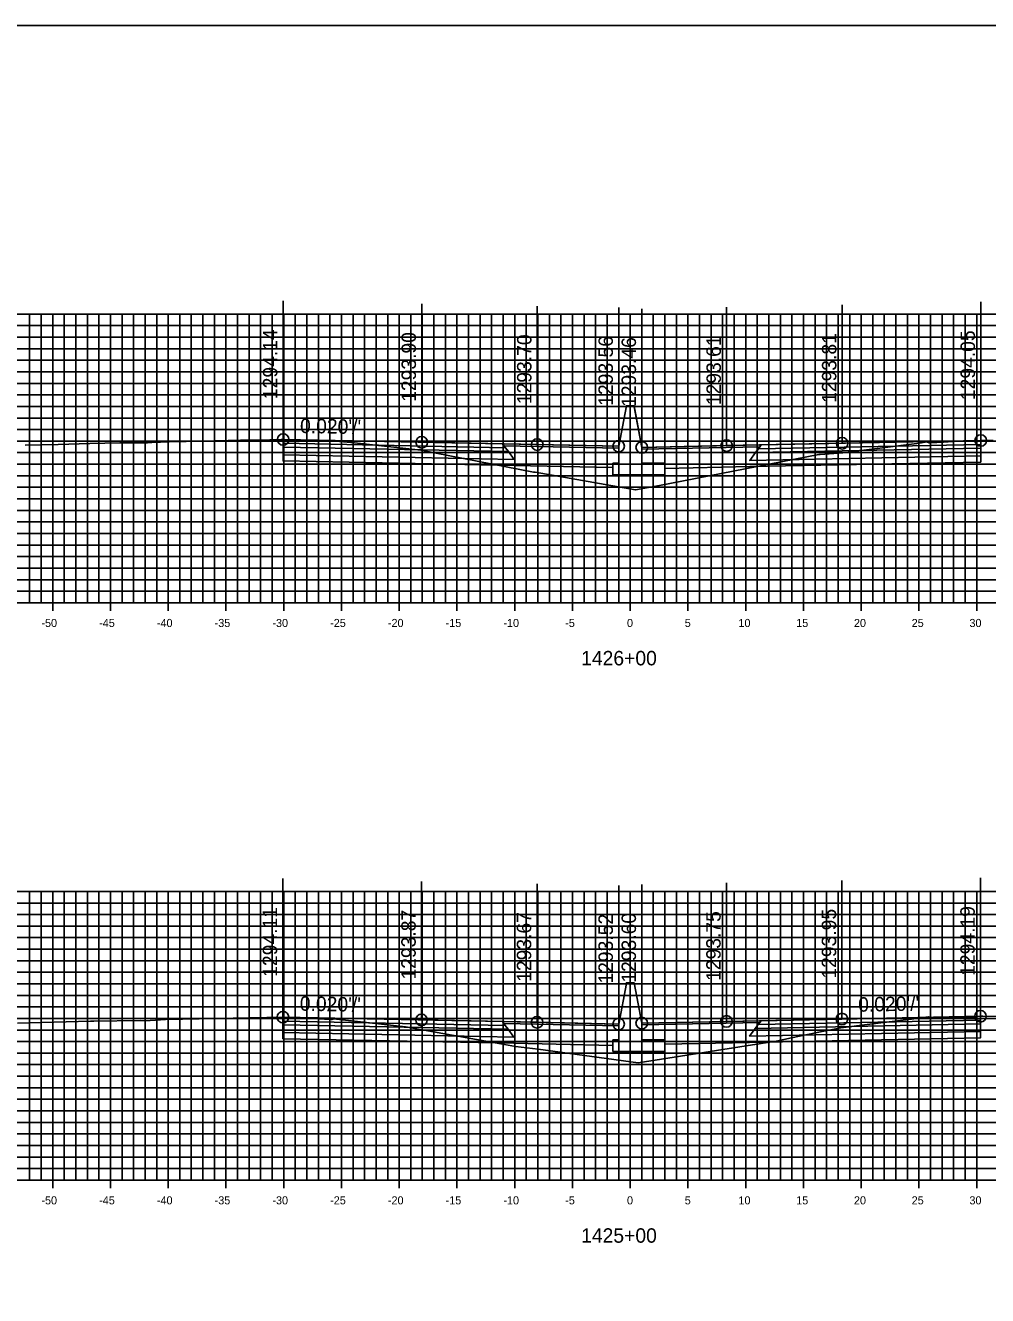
# Model space of a CAD drawing. Extents: x 674939 to 678919, y 750652 to 765176.
# Drawn here: x 678696.2 to 678779.5, y 757932.6 to 758042.6 of the extents above; entities that cross this region are included whole.
import ezdxf

# ---------------------------------------------------------------- set-up
doc = ezdxf.new("R2010")
doc.units = 0
for name, color, linetype in [('R_Alt Surface', 7, 'Continuous'), ('R_Axis', 7, 'Continuous'), ('R_Axis Annot', 7, 'Continuous'), ('R_Exist Surface', 7, 'Continuous'), ('R_Fin Surface', 7, 'Continuous'), ('R_Grid', 7, 'Continuous'), ('R_No Plot', 7, 'Continuous'), ('R_Proposed Road', 7, 'Continuous'), ('R_Xsect Elev', 7, 'Continuous'), ('R_Xsect Slope', 7, 'Continuous')]:
    doc.layers.add(name, color=color, linetype=linetype)

msp = doc.modelspace()

# ---------------------------------------------------------------- linework, layer by layer
for points in [[(678748.2, 758009.61), (678747.53, 758006.11)], [(678748.86, 758009.51), (678748.86, 758009.61), (678748.2, 758009.61), (678748.2, 758009.61)], [(678748.86, 758009.51), (678749.53, 758006.01)], [(678748.2, 757959.57), (678747.53, 757956.07)], [(678748.86, 757959.65), (678748.86, 757959.65), (678748.2, 757959.65), (678748.2, 757959.57)], [(678748.86, 757959.65), (678749.53, 757956.15)]]:
    msp.add_lwpolyline(points)
at = {"layer": 'R_Alt Surface'}
for points in [[(678718.48, 758006.36), (678718.48, 758006.03), (678737.98, 758005.64), (678737.73, 758005.97)], [(678718.48, 758006.03), (678718.48, 758005.37), (678738.48, 758004.97), (678737.98, 758005.64)], [(678778.88, 758005.94), (678778.88, 758005.28), (678758.88, 758004.88), (678759.38, 758005.55)], [(678778.88, 758006.27), (678778.88, 758005.94), (678759.38, 758005.55), (678759.63, 758005.88)], [(678718.46, 757956.33), (678718.46, 757956), (678737.96, 757955.61), (678737.71, 757955.94)], [(678778.86, 757956.41), (678778.86, 757956.08), (678759.36, 757955.69), (678759.61, 757956.02)], [(678718.46, 757956), (678718.46, 757955.34), (678738.46, 757954.94), (678737.96, 757955.61)], [(678778.86, 757956.08), (678778.86, 757955.42), (678758.86, 757955.02), (678759.36, 757955.69)]]:
    msp.add_lwpolyline(points, close=True, dxfattribs=at)
for points in [[(678718.48, 758005.37), (678718.48, 758004.83), (678738.48, 758004.43), (678747.03, 758004.26)], [(678778.88, 758005.28), (678778.88, 758004.74), (678758.88, 758004.34), (678751.53, 758004.19)], [(678718.46, 757955.34), (678718.46, 757954.8), (678738.46, 757954.4), (678747.03, 757954.22)], [(678778.86, 757955.42), (678778.86, 757954.88), (678758.86, 757954.48), (678751.53, 757954.33)]]:
    msp.add_lwpolyline(points, dxfattribs=at)
at = {"layer": 'R_Axis'}
for p, q in [((678598.53, 757992.55), (678898.53, 757992.55)), ((678698.53, 757991.85), (678698.53, 757993.25)), ((678703.53, 757991.85), (678703.53, 757993.25)), ((678708.53, 757991.85), (678708.53, 757993.25)), ((678713.53, 757991.85), (678713.53, 757993.25)), ((678718.53, 757991.85), (678718.53, 757993.25)), ((678723.53, 757991.85), (678723.53, 757993.25)), ((678728.53, 757991.85), (678728.53, 757993.25)), ((678733.53, 757991.85), (678733.53, 757993.25)), ((678738.53, 757991.85), (678738.53, 757993.25)), ((678743.53, 757991.85), (678743.53, 757993.25)), ((678748.53, 757991.85), (678748.53, 757993.25)), ((678753.53, 757991.85), (678753.53, 757993.25)), ((678758.53, 757991.85), (678758.53, 757993.25)), ((678763.53, 757991.85), (678763.53, 757993.25)), ((678768.53, 757991.85), (678768.53, 757993.25)), ((678773.53, 757991.85), (678773.53, 757993.25)), ((678778.53, 757991.85), (678778.53, 757993.25)), ((678698.53, 757941.85), (678698.53, 757943.25)), ((678703.53, 757941.85), (678703.53, 757943.25)), ((678708.53, 757941.85), (678708.53, 757943.25)), ((678713.53, 757941.85), (678713.53, 757943.25)), ((678718.53, 757941.85), (678718.53, 757943.25)), ((678723.53, 757941.85), (678723.53, 757943.25)), ((678728.53, 757941.85), (678728.53, 757943.25)), ((678733.53, 757941.85), (678733.53, 757943.25)), ((678738.53, 757941.85), (678738.53, 757943.25)), ((678743.53, 757941.85), (678743.53, 757943.25)), ((678748.53, 757941.85), (678748.53, 757943.25)), ((678753.53, 757941.85), (678753.53, 757943.25)), ((678758.53, 757941.85), (678758.53, 757943.25)), ((678763.53, 757941.85), (678763.53, 757943.25)), ((678768.53, 757941.85), (678768.53, 757943.25)), ((678773.53, 757941.85), (678773.53, 757943.25)), ((678778.53, 757941.85), (678778.53, 757943.25)), ((678598.53, 757942.55), (678898.53, 757942.55))]:
    msp.add_line(p, q, dxfattribs=at)
at = {"layer": 'R_Exist Surface'}
for points in [[(678696.15, 758006.19), (678699.01, 758006.27), (678701.73, 758006.34), (678704.34, 758006.39), (678705.71, 758006.41), (678706.58, 758006.41), (678706.73, 758006.4), (678707.11, 758006.43), (678708.6, 758006.48), (678711.55, 758006.55), (678714.78, 758006.63), (678717.32, 758006.67), (678718.3, 758006.68), (678718.46, 758006.69), (678718.48, 758006.69), (678718.55, 758006.69), (678718.91, 758006.66), (678719.4, 758006.62), (678719.78, 758006.6), (678720.02, 758006.61), (678720.78, 758006.6), (678722.15, 758006.55), (678722.38, 758006.54), (678722.6, 758006.56), (678722.68, 758006.57), (678722.73, 758006.57), (678724.65, 758006.39), (678730.39, 758005.77), (678740.17, 758003.87), (678740.22, 758003.86), (678740.29, 758003.85), (678748.98, 758002.33), (678751.06, 758002.72), (678764.86, 758005.39), (678764.99, 758005.4), (678766.94, 758005.54), (678773.58, 758006.38), (678774.24, 758006.48), (678774.27, 758006.47), (678774.42, 758006.41), (678774.53, 758006.41), (678775.66, 758006.46), (678776.05, 758006.48), (678776.86, 758006.54), (678777.98, 758006.54), (678778.22, 758006.54), (678778.35, 758006.55), (678778.88, 758006.6), (678778.91, 758006.6), (678779.02, 758006.61), (678779.96, 758006.59)], [(678695.49, 757956.14), (678701.8, 757956.31), (678702.09, 757956.32), (678706.1, 757956.38), (678706.48, 757956.36), (678706.51, 757956.36), (678706.54, 757956.36), (678707.87, 757956.44), (678708.28, 757956.45), (678717.06, 757956.63), (678717.16, 757956.63), (678718.46, 757956.66), (678718.5, 757956.66), (678718.5, 757956.66), (678719.26, 757956.58), (678719.32, 757956.57), (678720.08, 757956.56), (678720.85, 757956.54), (678720.94, 757956.54), (678722.65, 757956.47), (678722.7, 757956.47), (678722.88, 757956.52), (678722.89, 757956.52), (678723.09, 757956.49), (678729.08, 757955.82), (678737.65, 757954.29), (678738.59, 757954.13), (678740.57, 757953.88), (678749.21, 757952.72), (678758.57, 757954.18), (678761.17, 757954.58), (678762.49, 757954.86), (678764.73, 757955.33), (678766.76, 757955.74), (678769.29, 757956.07), (678772.88, 757956.5), (678774.34, 757956.68), (678774.4, 757956.67), (678774.44, 757956.66), (678774.61, 757956.6), (678774.95, 757956.61), (678775.15, 757956.62), (678776.35, 757956.66), (678776.41, 757956.67), (678776.75, 757956.68), (678777, 757956.68), (678778.21, 757956.69), (678778.3, 757956.69), (678778.86, 757956.74), (678778.99, 757956.75), (678779.07, 757956.75), (678787.86, 757956.59)]]:
    msp.add_lwpolyline(points, dxfattribs=at)
at = {"layer": 'R_Fin Surface'}
for points in [[(678718.48, 758006.69), (678730.48, 758006.45), (678737.48, 758006.31), (678740.48, 758006.25), (678747.53, 758006.11), (678748.2, 758009.61), (678748.86, 758009.61), (678749.53, 758006.01), (678756.88, 758006.16), (678759.88, 758006.22), (678766.88, 758006.36), (678778.88, 758006.6)], [(678747.53, 758006.11), (678740.48, 758006.25), (678730.48, 758006.45), (678718.48, 758006.69)], [(678778.88, 758006.6), (678766.88, 758006.36), (678756.88, 758006.16), (678749.53, 758006.01)], [(678718.46, 757956.66), (678730.46, 757956.42), (678737.46, 757956.28), (678740.46, 757956.22), (678747.53, 757956.07), (678748.2, 757959.57), (678748.86, 757959.65), (678749.53, 757956.15), (678756.86, 757956.3), (678759.86, 757956.36), (678766.86, 757956.5), (678778.86, 757956.74)], [(678747.53, 757956.07), (678740.46, 757956.22), (678730.46, 757956.42), (678718.46, 757956.66)], [(678778.86, 757956.74), (678766.86, 757956.5), (678756.86, 757956.3), (678749.53, 757956.15)]]:
    msp.add_lwpolyline(points, dxfattribs=at)
for points in [[(678718.48, 758006.69), (678718.48, 758006.36), (678737.73, 758005.97), (678737.48, 758006.31)], [(678737.48, 758006.31), (678747.53, 758006.11), (678747.54, 758005.95), (678737.6, 758006.15)], [(678759.76, 758006.06), (678749.53, 758005.85), (678749.53, 758006.01), (678759.88, 758006.22)], [(678778.88, 758006.6), (678778.88, 758006.27), (678759.63, 758005.88), (678759.88, 758006.22)], [(678718.46, 757956.66), (678718.46, 757956.33), (678737.71, 757955.94), (678737.46, 757956.28)], [(678737.46, 757956.28), (678747.53, 757956.07), (678747.54, 757955.92), (678737.58, 757956.12)], [(678759.74, 757956.2), (678749.53, 757955.99), (678749.53, 757956.15), (678759.86, 757956.36)], [(678778.86, 757956.74), (678778.86, 757956.41), (678759.61, 757956.02), (678759.86, 757956.36)]]:
    msp.add_lwpolyline(points, close=True, dxfattribs=at)
at = {"layer": 'R_Grid'}
for p, q in [((678598.53, 758017.55), (678898.53, 758017.55)), ((678696.53, 757992.55), (678696.53, 758017.55)), ((678697.53, 757992.55), (678697.53, 758017.55)), ((678698.53, 757992.55), (678698.53, 758017.55)), ((678699.53, 757992.55), (678699.53, 758017.55)), ((678700.53, 757992.55), (678700.53, 758017.55)), ((678701.53, 757992.55), (678701.53, 758017.55)), ((678702.53, 757992.55), (678702.53, 758017.55)), ((678703.53, 757992.55), (678703.53, 758017.55)), ((678704.53, 757992.55), (678704.53, 758017.55)), ((678705.53, 757992.55), (678705.53, 758017.55)), ((678706.53, 757992.55), (678706.53, 758017.55)), ((678707.53, 757992.55), (678707.53, 758017.55)), ((678708.53, 757992.55), (678708.53, 758017.55)), ((678709.53, 757992.55), (678709.53, 758017.55)), ((678710.53, 757992.55), (678710.53, 758017.55)), ((678711.53, 757992.55), (678711.53, 758017.55)), ((678712.53, 757992.55), (678712.53, 758017.55)), ((678713.53, 757992.55), (678713.53, 758017.55)), ((678714.53, 757992.55), (678714.53, 758017.55)), ((678715.53, 757992.55), (678715.53, 758017.55)), ((678716.53, 757992.55), (678716.53, 758017.55)), ((678717.53, 757992.55), (678717.53, 758017.55)), ((678718.53, 757992.55), (678718.53, 758017.55)), ((678719.53, 757992.55), (678719.53, 758017.55)), ((678720.53, 757992.55), (678720.53, 758017.55)), ((678721.53, 757992.55), (678721.53, 758017.55)), ((678722.53, 757992.55), (678722.53, 758017.55)), ((678723.53, 757992.55), (678723.53, 758017.55)), ((678724.53, 757992.55), (678724.53, 758017.55)), ((678725.53, 757992.55), (678725.53, 758017.55)), ((678726.53, 757992.55), (678726.53, 758017.55)), ((678727.53, 757992.55), (678727.53, 758017.55)), ((678728.53, 757992.55), (678728.53, 758017.55)), ((678729.53, 757992.55), (678729.53, 758017.55)), ((678730.53, 757992.55), (678730.53, 758017.55)), ((678731.53, 757992.55), (678731.53, 758017.55)), ((678732.53, 757992.55), (678732.53, 758017.55)), ((678733.53, 757992.55), (678733.53, 758017.55)), ((678734.53, 757992.55), (678734.53, 758017.55)), ((678735.53, 757992.55), (678735.53, 758017.55)), ((678736.53, 757992.55), (678736.53, 758017.55)), ((678737.53, 757992.55), (678737.53, 758017.55)), ((678738.53, 757992.55), (678738.53, 758017.55)), ((678739.53, 757992.55), (678739.53, 758017.55)), ((678740.53, 757992.55), (678740.53, 758017.55)), ((678741.53, 757992.55), (678741.53, 758017.55)), ((678742.53, 757992.55), (678742.53, 758017.55)), ((678743.53, 757992.55), (678743.53, 758017.55)), ((678744.53, 757992.55), (678744.53, 758017.55)), ((678745.53, 757992.55), (678745.53, 758017.55)), ((678746.53, 757992.55), (678746.53, 758017.55)), ((678747.53, 757992.55), (678747.53, 758017.55)), ((678748.53, 757992.55), (678748.53, 758017.55)), ((678749.53, 757992.55), (678749.53, 758017.55)), ((678750.53, 757992.55), (678750.53, 758017.55)), ((678751.53, 757992.55), (678751.53, 758017.55)), ((678752.53, 757992.55), (678752.53, 758017.55)), ((678753.53, 757992.55), (678753.53, 758017.55)), ((678754.53, 757992.55), (678754.53, 758017.55)), ((678755.53, 757992.55), (678755.53, 758017.55)), ((678756.53, 757992.55), (678756.53, 758017.55)), ((678757.53, 757992.55), (678757.53, 758017.55)), ((678758.53, 757992.55), (678758.53, 758017.55)), ((678759.53, 757992.55), (678759.53, 758017.55)), ((678760.53, 757992.55), (678760.53, 758017.55)), ((678761.53, 757992.55), (678761.53, 758017.55)), ((678762.53, 757992.55), (678762.53, 758017.55)), ((678763.53, 757992.55), (678763.53, 758017.55)), ((678764.53, 757992.55), (678764.53, 758017.55)), ((678765.53, 757992.55), (678765.53, 758017.55)), ((678766.53, 757992.55), (678766.53, 758017.55)), ((678767.53, 757992.55), (678767.53, 758017.55)), ((678768.53, 757992.55), (678768.53, 758017.55)), ((678769.53, 757992.55), (678769.53, 758017.55)), ((678770.53, 757992.55), (678770.53, 758017.55)), ((678771.53, 757992.55), (678771.53, 758017.55)), ((678772.53, 757992.55), (678772.53, 758017.55)), ((678773.53, 757992.55), (678773.53, 758017.55)), ((678774.53, 757992.55), (678774.53, 758017.55)), ((678775.53, 757992.55), (678775.53, 758017.55)), ((678776.53, 757992.55), (678776.53, 758017.55)), ((678777.53, 757992.55), (678777.53, 758017.55)), ((678778.53, 757992.55), (678778.53, 758017.55)), ((678598.53, 758016.55), (678898.53, 758016.55)), ((678598.53, 758015.55), (678898.53, 758015.55)), ((678598.53, 758014.55), (678898.53, 758014.55)), ((678598.53, 758013.55), (678898.53, 758013.55)), ((678598.53, 758012.55), (678898.53, 758012.55)), ((678598.53, 758011.55), (678898.53, 758011.55)), ((678598.53, 758010.55), (678898.53, 758010.55)), ((678598.53, 758009.55), (678898.53, 758009.55)), ((678598.53, 758008.55), (678898.53, 758008.55)), ((678598.53, 758007.55), (678898.53, 758007.55)), ((678598.53, 758006.55), (678898.53, 758006.55)), ((678598.53, 758005.55), (678898.53, 758005.55)), ((678598.53, 758004.55), (678898.53, 758004.55)), ((678598.53, 758003.55), (678898.53, 758003.55)), ((678598.53, 758002.55), (678898.53, 758002.55)), ((678598.53, 758001.55), (678898.53, 758001.55)), ((678598.53, 758000.55), (678898.53, 758000.55)), ((678598.53, 757999.55), (678898.53, 757999.55)), ((678598.53, 757998.55), (678898.53, 757998.55)), ((678598.53, 757997.55), (678898.53, 757997.55)), ((678598.53, 757996.55), (678898.53, 757996.55)), ((678598.53, 757995.55), (678898.53, 757995.55)), ((678598.53, 757994.55), (678898.53, 757994.55)), ((678598.53, 757993.55), (678898.53, 757993.55)), ((678598.53, 757992.55), (678898.53, 757992.55)), ((678598.53, 757967.55), (678898.53, 757967.55)), ((678696.53, 757942.55), (678696.53, 757967.55)), ((678697.53, 757942.55), (678697.53, 757967.55)), ((678698.53, 757942.55), (678698.53, 757967.55)), ((678699.53, 757942.55), (678699.53, 757967.55)), ((678700.53, 757942.55), (678700.53, 757967.55)), ((678701.53, 757942.55), (678701.53, 757967.55)), ((678702.53, 757942.55), (678702.53, 757967.55)), ((678703.53, 757942.55), (678703.53, 757967.55)), ((678704.53, 757942.55), (678704.53, 757967.55)), ((678705.53, 757942.55), (678705.53, 757967.55)), ((678706.53, 757942.55), (678706.53, 757967.55)), ((678707.53, 757942.55), (678707.53, 757967.55)), ((678708.53, 757942.55), (678708.53, 757967.55)), ((678709.53, 757942.55), (678709.53, 757967.55)), ((678710.53, 757942.55), (678710.53, 757967.55)), ((678711.53, 757942.55), (678711.53, 757967.55)), ((678712.53, 757942.55), (678712.53, 757967.55)), ((678713.53, 757942.55), (678713.53, 757967.55)), ((678714.53, 757942.55), (678714.53, 757967.55)), ((678715.53, 757942.55), (678715.53, 757967.55)), ((678716.53, 757942.55), (678716.53, 757967.55)), ((678717.53, 757942.55), (678717.53, 757967.55)), ((678718.53, 757942.55), (678718.53, 757967.55)), ((678719.53, 757942.55), (678719.53, 757967.55)), ((678720.53, 757942.55), (678720.53, 757967.55)), ((678721.53, 757942.55), (678721.53, 757967.55)), ((678722.53, 757942.55), (678722.53, 757967.55)), ((678723.53, 757942.55), (678723.53, 757967.55)), ((678724.53, 757942.55), (678724.53, 757967.55)), ((678725.53, 757942.55), (678725.53, 757967.55)), ((678726.53, 757942.55), (678726.53, 757967.55)), ((678727.53, 757942.55), (678727.53, 757967.55)), ((678728.53, 757942.55), (678728.53, 757967.55)), ((678729.53, 757942.55), (678729.53, 757967.55)), ((678730.53, 757942.55), (678730.53, 757967.55)), ((678731.53, 757942.55), (678731.53, 757967.55)), ((678732.53, 757942.55), (678732.53, 757967.55)), ((678733.53, 757942.55), (678733.53, 757967.55)), ((678734.53, 757942.55), (678734.53, 757967.55)), ((678735.53, 757942.55), (678735.53, 757967.55)), ((678736.53, 757942.55), (678736.53, 757967.55)), ((678737.53, 757942.55), (678737.53, 757967.55)), ((678738.53, 757942.55), (678738.53, 757967.55)), ((678739.53, 757942.55), (678739.53, 757967.55)), ((678740.53, 757942.55), (678740.53, 757967.55)), ((678741.53, 757942.55), (678741.53, 757967.55)), ((678742.53, 757942.55), (678742.53, 757967.55)), ((678743.53, 757942.55), (678743.53, 757967.55)), ((678744.53, 757942.55), (678744.53, 757967.55)), ((678745.53, 757942.55), (678745.53, 757967.55)), ((678746.53, 757942.55), (678746.53, 757967.55)), ((678747.53, 757942.55), (678747.53, 757967.55)), ((678748.53, 757942.55), (678748.53, 757967.55)), ((678749.53, 757942.55), (678749.53, 757967.55)), ((678750.53, 757942.55), (678750.53, 757967.55)), ((678751.53, 757942.55), (678751.53, 757967.55)), ((678752.53, 757942.55), (678752.53, 757967.55)), ((678753.53, 757942.55), (678753.53, 757967.55)), ((678754.53, 757942.55), (678754.53, 757967.55)), ((678755.53, 757942.55), (678755.53, 757967.55)), ((678756.53, 757942.55), (678756.53, 757967.55)), ((678757.53, 757942.55), (678757.53, 757967.55)), ((678758.53, 757942.55), (678758.53, 757967.55)), ((678759.53, 757942.55), (678759.53, 757967.55)), ((678760.53, 757942.55), (678760.53, 757967.55)), ((678761.53, 757942.55), (678761.53, 757967.55)), ((678762.53, 757942.55), (678762.53, 757967.55)), ((678763.53, 757942.55), (678763.53, 757967.55)), ((678764.53, 757942.55), (678764.53, 757967.55)), ((678765.53, 757942.55), (678765.53, 757967.55)), ((678766.53, 757942.55), (678766.53, 757967.55)), ((678767.53, 757942.55), (678767.53, 757967.55)), ((678768.53, 757942.55), (678768.53, 757967.55)), ((678769.53, 757942.55), (678769.53, 757967.55)), ((678770.53, 757942.55), (678770.53, 757967.55)), ((678771.53, 757942.55), (678771.53, 757967.55)), ((678772.53, 757942.55), (678772.53, 757967.55)), ((678773.53, 757942.55), (678773.53, 757967.55)), ((678774.53, 757942.55), (678774.53, 757967.55)), ((678775.53, 757942.55), (678775.53, 757967.55)), ((678776.53, 757942.55), (678776.53, 757967.55)), ((678777.53, 757942.55), (678777.53, 757967.55)), ((678778.53, 757942.55), (678778.53, 757967.55)), ((678598.53, 757966.55), (678898.53, 757966.55)), ((678598.53, 757965.55), (678898.53, 757965.55)), ((678598.53, 757964.55), (678898.53, 757964.55)), ((678598.53, 757963.55), (678898.53, 757963.55)), ((678598.53, 757962.55), (678898.53, 757962.55)), ((678598.53, 757961.55), (678898.53, 757961.55)), ((678598.53, 757960.55), (678898.53, 757960.55)), ((678598.53, 757959.55), (678898.53, 757959.55)), ((678598.53, 757958.55), (678898.53, 757958.55)), ((678598.53, 757957.55), (678898.53, 757957.55)), ((678598.53, 757956.55), (678898.53, 757956.55)), ((678598.53, 757955.55), (678898.53, 757955.55)), ((678598.53, 757954.55), (678898.53, 757954.55)), ((678598.53, 757953.55), (678898.53, 757953.55)), ((678598.53, 757952.55), (678898.53, 757952.55)), ((678598.53, 757951.55), (678898.53, 757951.55)), ((678598.53, 757950.55), (678898.53, 757950.55)), ((678598.53, 757949.55), (678898.53, 757949.55)), ((678598.53, 757948.55), (678898.53, 757948.55)), ((678598.53, 757947.55), (678898.53, 757947.55)), ((678598.53, 757946.55), (678898.53, 757946.55)), ((678598.53, 757945.55), (678898.53, 757945.55)), ((678598.53, 757944.55), (678898.53, 757944.55)), ((678598.53, 757943.55), (678898.53, 757943.55)), ((678598.53, 757942.55), (678898.53, 757942.55))]:
    msp.add_line(p, q, dxfattribs=at)
at = {"layer": 'R_No Plot'}
msp.add_lwpolyline([(678578.53, 757822.55), (678918.53, 757822.55), (678918.53, 758042.55), (678578.53, 758042.55)], close=True, dxfattribs=at)
for centre in [(678718.48, 758006.69), (678730.48, 758006.45), (678740.48, 758006.25), (678766.88, 758006.36), (678778.88, 758006.6), (678747.53, 758006.11), (678749.53, 758006.01), (678756.88, 758006.16), (678778.86, 757956.74), (678718.46, 757956.66), (678730.46, 757956.42), (678740.46, 757956.22), (678747.53, 757956.07), (678749.53, 757956.15), (678756.86, 757956.3), (678766.86, 757956.5)]:
    msp.add_circle(centre, 0.5, dxfattribs=at)
at = {"layer": 'R_Proposed Road'}
for points in [[(678747.53, 758006.11), (678747.53, 758004.64), (678747.03, 758004.64), (678747.03, 758003.64), (678751.53, 758003.64), (678751.53, 758004.64), (678749.53, 758004.64), (678749.53, 758006.01)], [(678747.53, 757956.07), (678747.53, 757954.7), (678747.03, 757954.7), (678747.03, 757953.7), (678751.53, 757953.7), (678751.53, 757954.7), (678749.53, 757954.7), (678749.53, 757956.15)]]:
    msp.add_lwpolyline(points, dxfattribs=at)
at = {"layer": 'R_Xsect Elev'}
for p, q in [((678718.48, 758006.69), (678718.48, 758018.69)), ((678730.48, 758006.45), (678730.48, 758018.45)), ((678740.48, 758006.25), (678740.48, 758018.25)), ((678747.53, 758006.11), (678747.53, 758018.11)), ((678749.53, 758006.01), (678749.53, 758018.01)), ((678756.88, 758006.16), (678756.88, 758018.16)), ((678766.88, 758006.36), (678766.88, 758018.36)), ((678778.88, 758006.6), (678778.88, 758018.6)), ((678718.46, 757956.66), (678718.46, 757968.66)), ((678730.46, 757956.42), (678730.46, 757968.42)), ((678740.46, 757956.22), (678740.46, 757968.22)), ((678756.86, 757956.3), (678756.86, 757968.3)), ((678766.86, 757956.5), (678766.86, 757968.5)), ((678778.86, 757956.74), (678778.86, 757968.74)), ((678747.53, 757956.07), (678747.53, 757968.07)), ((678749.53, 757956.15), (678749.53, 757968.15))]:
    msp.add_line(p, q, dxfattribs=at)

# ---------------------------------------------------------------- texts
at = {"layer": 'R_Axis Annot'}
for s, height, p in [('-50', 0.7, (678697.55, 757990.45)), ('-45', 0.7, (678702.55, 757990.45)), ('-40', 0.7, (678707.55, 757990.45)), ('-35', 0.7, (678712.55, 757990.45)), ('-30', 0.7, (678717.55, 757990.45)), ('-25', 0.7, (678722.55, 757990.45)), ('-20', 0.7, (678727.55, 757990.45)), ('-15', 0.7, (678732.55, 757990.45)), ('-10', 0.7, (678737.55, 757990.45)), ('-5', 0.7, (678742.9, 757990.45)), ('0', 0.7, (678748.25, 757990.45)), ('5', 0.7, (678753.25, 757990.45)), ('10', 0.7, (678757.9, 757990.45)), ('15', 0.7, (678762.9, 757990.45)), ('20', 0.7, (678767.9, 757990.45)), ('25', 0.7, (678772.9, 757990.45)), ('30', 0.7, (678777.9, 757990.45)), ('1426+00', 1.25, (678744.28, 757987.13)), ('-50', 0.7, (678697.55, 757940.45)), ('-45', 0.7, (678702.55, 757940.45)), ('-40', 0.7, (678707.55, 757940.45)), ('-35', 0.7, (678712.55, 757940.45)), ('-30', 0.7, (678717.55, 757940.45)), ('-25', 0.7, (678722.55, 757940.45)), ('-20', 0.7, (678727.55, 757940.45)), ('-15', 0.7, (678732.55, 757940.45)), ('-10', 0.7, (678737.55, 757940.45)), ('-5', 0.7, (678742.9, 757940.45)), ('0', 0.7, (678748.25, 757940.45)), ('5', 0.7, (678753.25, 757940.45)), ('10', 0.7, (678757.9, 757940.45)), ('15', 0.7, (678762.9, 757940.45)), ('20', 0.7, (678767.9, 757940.45)), ('25', 0.7, (678772.9, 757940.45)), ('30', 0.7, (678777.9, 757940.45)), ('1425+00', 1.25, (678744.28, 757937.13))]:
    msp.add_text(s, height=height, dxfattribs=at).set_placement(p)
at = {"layer": 'R_Xsect Elev'}
for s, p in [('1294.14', (678717.98, 758010.19)), ('1293.90', (678729.98, 758009.95)), ('1293.70', (678739.98, 758009.75)), ('1293.56', (678747.03, 758009.61)), ('1293.61', (678756.38, 758009.66)), ('1293.81', (678766.38, 758009.86)), ('1294.05', (678778.38, 758010.1)), ('1293.46', (678749.03, 758009.51)), ('1294.11', (678717.96, 757960.16)), ('1294.19', (678778.36, 757960.24)), ('1293.87', (678729.96, 757959.92)), ('1293.67', (678739.96, 757959.72)), ('1293.52', (678747.03, 757959.57)), ('1293.60', (678749.03, 757959.65)), ('1293.75', (678756.36, 757959.8)), ('1293.95', (678766.36, 757960))]:
    msp.add_text(s, height=1.25, rotation=90, dxfattribs=at).set_placement(p)
at = {"layer": 'R_Xsect Slope'}
for rotation, p in [(358.8542, (678719.93, 758007.26)), (358.8542, (678719.91, 757957.23)), (1.1458, (678768.28, 757957.13))]:
    msp.add_text("0.020'/'", height=1.25, rotation=rotation, dxfattribs=at).set_placement(p)

doc.saveas('drawing.dxf')
